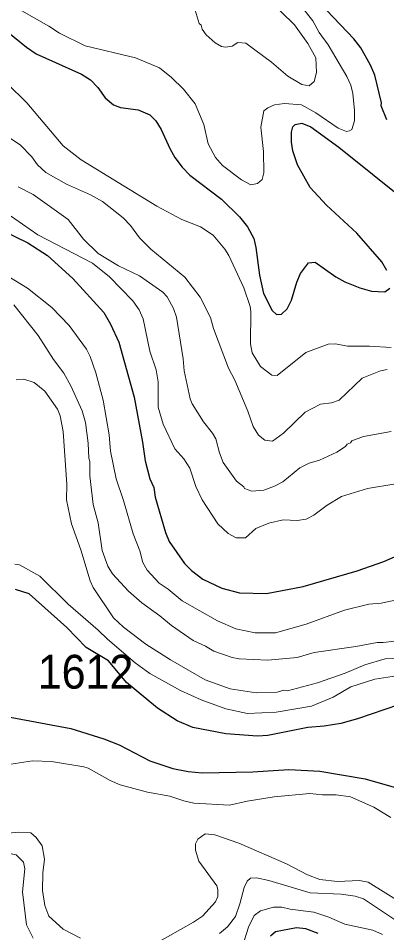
# Model space of a CAD drawing. Extents: x 598.3 to 623.2, y 6902.2 to 6930.1.
# Drawn here: x 609.437 to 610.308, y 6909.99 to 6912.154 of the extents above; entities that cross this region are included whole.
import ezdxf

# ---------------------------------------------------------------- set-up
doc = ezdxf.new("R2010")
doc.units = 0
doc.header["$LTSCALE"] = 0.032
doc.layers.add('1', color=7, linetype='Continuous', lineweight=25)
doc.layers.add('2', color=7, linetype='Continuous', lineweight=13)
doc.layers.add('21', color=7, linetype='Continuous')

msp = doc.modelspace()

# ---------------------------------------------------------------- linework, layer by layer
at = {"layer": '1'}
for points in [[(610.3083, 6911.9135), (610.2953, 6911.9472), (610.2959, 6911.9544), (610.2799, 6912.0198), (610.27, 6912.0431), (610.2468, 6912.0846), (610.2307, 6912.1057), (610.1669, 6912.1725)], [(609.4143, 6912.1198), (609.4561, 6912.0855), (609.4794, 6912.0703), (609.5868, 6912.0221), (609.6075, 6912.0085), (609.6255, 6911.9904), (609.6423, 6911.9657), (609.6625, 6911.9495), (609.6787, 6911.9432), (609.7202, 6911.9376), (609.748, 6911.9254)], [(609.748, 6911.9254), (609.762, 6911.9114), (609.7751, 6911.8913), (609.7954, 6911.8462), (609.8075, 6911.8249), (609.8244, 6911.8019), (609.8427, 6911.7825), (609.9175, 6911.726), (609.9599, 6911.6844), (609.9789, 6911.6604), (609.994, 6911.6333), (609.9991, 6911.6114), (610.0077, 6911.5465), (610.0171, 6911.5029), (610.0374, 6911.4622), (610.0478, 6911.4535), (610.0591, 6911.4537), (610.0725, 6911.4664), (610.0834, 6911.4874), (610.0961, 6911.5295), (610.1047, 6911.5499), (610.1235, 6911.5757), (610.1389, 6911.5769), (610.1882, 6911.5419), (610.2094, 6911.5303), (610.2451, 6911.5163), (610.2723, 6911.5086), (610.3039, 6911.5069), (610.3153, 6911.5156)], [(610.3089, 6911.5574), (610.2969, 6911.5781), (610.238, 6911.6459), (610.1659, 6911.7116), (610.1275, 6911.754), (610.097, 6911.8074), (610.0864, 6911.8404), (610.0832, 6911.8611), (610.0832, 6911.8844), (610.0864, 6911.8975), (610.0921, 6911.9026), (610.1074, 6911.9058), (610.1285, 6911.897), (610.1954, 6911.8495), (610.3543, 6911.7215)], [(609.2471, 6911.7258), (609.4597, 6911.6228), (609.506, 6911.5925), (609.5657, 6911.5386), (609.6395, 6911.4575), (609.6553, 6911.43), (609.675, 6911.3874), (609.7109, 6911.2572), (609.7308, 6911.1506), (609.7368, 6911.1067), (609.7483, 6911.0642), (609.7578, 6911.0435), (609.7611, 6911.0209), (609.7851, 6910.9373), (609.7941, 6910.9162), (609.83, 6910.8639), (609.8465, 6910.8474), (609.8735, 6910.8264), (609.9183, 6910.8057), (609.9604, 6910.7945), (610.0241, 6910.793), (610.1107, 6910.8091), (610.2383, 6910.8462), (610.3017, 6910.8682)], [(610.3017, 6910.8682), (610.4079, 6910.9148)], [(610.5967, 6910.6128), (610.5533, 6910.5921), (610.4914, 6910.5696), (610.3901, 6910.5409), (610.336, 6910.5291), (610.2389, 6910.4959), (610.2, 6910.4854), (610.1606, 6910.4788), (610.122, 6910.4756), (610.0273, 6910.4565), (610.003, 6910.4554), (609.928, 6910.461), (609.8497, 6910.4757), (609.8131, 6910.4916), (609.7666, 6910.521), (609.6932, 6910.5824), (609.6502, 6910.6335), (609.5975, 6910.6652), (609.5517, 6910.7123), (609.4631, 6910.7921), (609.4307, 6910.8026)], [(609.4178, 6910.4998), (609.5613, 6910.4729), (609.6393, 6910.449), (609.6755, 6910.4342), (609.7483, 6910.3969), (609.8024, 6910.3786), (609.839, 6910.3711), (609.8721, 6910.368), (609.9915, 6910.3705), (610.077, 6910.376), (610.1498, 6910.3719), (610.2573, 6910.3543), (610.3318, 6910.3326)], [(610.1463, 6909.9878), (610.1172, 6909.9988), (610.0948, 6910.0012), (610.0449, 6909.9921), (610.0331, 6909.9819)]]:
    msp.add_lwpolyline(points, dxfattribs=at)
at = {"layer": '2'}
for points in [[(609.4107, 6912.1916), (609.5094, 6912.1357), (609.5346, 6912.1187), (609.595, 6912.0893), (609.7143, 6912.0605), (609.7707, 6912.0371), (609.7995, 6912.014), (609.8277, 6911.9866), (609.8551, 6911.9519), (609.8761, 6911.903), (609.886, 6911.8573), (609.9031, 6911.8247), (609.9201, 6911.806), (609.9645, 6911.772), (609.9872, 6911.7603), (610.0029, 6911.7631), (610.0135, 6911.7726), (610.0176, 6911.7884)], [(609.855, 6912.1737), (609.8646, 6912.1418), (609.8694, 6912.1382), (609.8719, 6912.1281), (609.8811, 6912.1154), (609.9029, 6912.0965), (609.9175, 6912.0873), (609.9271, 6912.0856), (609.9429, 6912.0883), (609.9564, 6912.097), (609.9753, 6912.095), (610.036, 6912.0502), (610.0747, 6912.0173), (610.1075, 6911.9976), (610.1251, 6911.9943), (610.1366, 6912.0042), (610.1422, 6912.0262), (610.1406, 6912.0603), (610.1219, 6912.0949), (610.0902, 6912.1386), (610.0275, 6912.2012)], [(610.0176, 6911.7884), (610.0167, 6911.8388), (610.0104, 6911.8963), (610.0178, 6911.9349), (610.027, 6911.9426), (610.0433, 6911.9497), (610.0668, 6911.9529), (610.1071, 6911.9496), (610.1409, 6911.9301), (610.1935, 6911.8945), (610.2128, 6911.8866), (610.2206, 6911.8875), (610.2255, 6911.8913), (610.2321, 6911.9114), (610.2321, 6911.9362), (610.228, 6911.9764), (610.2233, 6911.9956), (610.2142, 6912.0162), (610.1696, 6912.0916), (610.1484, 6912.1209), (610.1333, 6912.148), (610.109, 6912.1787)], [(609.4111, 6912), (609.4572, 6911.954), (609.5431, 6911.8527), (609.5861, 6911.8195), (609.7643, 6911.7094), (609.8241, 6911.6776), (609.8681, 6911.6605), (609.8975, 6911.6408), (609.9255, 6911.6078), (609.9349, 6911.593), (609.9707, 6911.5164), (609.9851, 6911.4719), (609.9868, 6911.4605), (609.9861, 6911.3837), (609.9903, 6911.3622), (610.0099, 6911.3301), (610.0364, 6911.3094), (610.0492, 6911.3087), (610.1169, 6911.3635), (610.17, 6911.3829), (610.1875, 6911.3838), (610.2153, 6911.3782), (610.2672, 6911.3781), (610.3185, 6911.375)], [(609.3919, 6911.8873), (609.4412, 6911.8548), (609.4691, 6911.8263), (609.4825, 6911.8072), (609.5018, 6911.7894), (609.5513, 6911.7614), (609.6075, 6911.7366), (609.6363, 6911.7205), (609.6853, 6911.6821), (609.7023, 6911.6635), (609.7237, 6911.6346), (609.7504, 6911.608), (609.831, 6911.5414), (609.867, 6911.4939), (609.8919, 6911.446), (609.8987, 6911.42), (609.934, 6911.3261), (609.9495, 6911.2975), (609.9799, 6911.2244), (609.9924, 6911.1882), (610.0054, 6911.1678), (610.0203, 6911.1555), (610.0381, 6911.1534), (610.0642, 6911.1721), (610.1154, 6911.222), (610.152, 6911.2405), (610.1774, 6911.2439), (610.1955, 6911.2502), (610.25, 6911.3021), (610.2939, 6911.32), (610.3096, 6911.3231)], [(609.3371, 6911.7423), (609.4832, 6911.6418), (609.6122, 6911.5747), (609.6528, 6911.5422), (609.7077, 6911.4856), (609.7226, 6911.4638), (609.7322, 6911.4428), (609.7479, 6911.3666), (609.7627, 6911.3221), (609.7681, 6911.2938), (609.7675, 6911.2341), (609.78, 6911.1935), (609.807, 6911.1348), (609.8283, 6911.1116), (609.8424, 6911.0898), (609.8571, 6911.0461), (609.8722, 6911.0142), (609.9087, 6910.9575), (609.9332, 6910.9347), (609.9523, 6910.9249), (609.9745, 6910.9249), (609.9991, 6910.9467), (610.0296, 6910.9596), (610.0631, 6910.9669), (610.0967, 6910.9654), (610.1182, 6910.9689), (610.1361, 6910.9779), (610.1673, 6911.0017), (610.2013, 6911.022), (610.263, 6911.0414), (610.3299, 6911.0524)], [(609.6743, 6911.5681), (609.6258, 6911.5977), (609.5912, 6911.6313), (609.5548, 6911.6782), (609.4723, 6911.7374), (609.4366, 6911.7553)], [(610.319, 6911.1765), (610.2534, 6911.1645), (610.2261, 6911.1541), (610.2226, 6911.1496), (610.2144, 6911.1466), (610.2109, 6911.141), (610.1906, 6911.1275), (610.1496, 6911.1085), (610.1246, 6911.1011), (610.1029, 6911.0902), (610.0626, 6911.0572), (610.0433, 6911.0465), (610.018, 6911.0373), (609.9896, 6911.035), (609.9723, 6911.0416), (609.9704, 6911.0456), (609.953, 6911.0584), (609.9218, 6911.1027), (609.9128, 6911.1258), (609.904, 6911.1592), (609.8962, 6911.1723), (609.8747, 6911.1988), (609.8484, 6911.2414), (609.8434, 6911.2533), (609.8289, 6911.3194), (609.8273, 6911.3482), (609.8112, 6911.4468), (609.8037, 6911.467), (609.7888, 6911.495), (609.7786, 6911.5063), (609.7239, 6911.5444), (609.6743, 6911.5681)], [(609.3983, 6911.5522), (609.4588, 6911.5151), (609.5163, 6911.4698), (609.5572, 6911.4273), (609.5981, 6911.3712), (609.6067, 6911.3538), (609.6203, 6911.3153), (609.6378, 6911.2501), (609.6518, 6911.1683), (609.6549, 6911.1296), (609.6681, 6911.0639), (609.6858, 6911.0129), (609.7083, 6910.9341), (609.7241, 6910.894), (609.7319, 6910.8658), (609.7414, 6910.8482), (609.7699, 6910.8176), (609.7917, 6910.8034), (609.8246, 6910.7756), (609.9083, 6910.7281), (609.9515, 6910.7089), (609.9969, 6910.6999)], [(609.4262, 6911.4758), (609.4841, 6911.4031), (609.5202, 6911.3463), (609.5447, 6911.3145), (609.5613, 6911.2846), (609.5878, 6911.225), (609.5959, 6911.1971), (609.6024, 6911.1489), (609.604, 6911.1133), (609.6063, 6911.1054), (609.6064, 6911.0712), (609.6144, 6911.0037), (609.6257, 6910.9603), (609.6355, 6910.8949), (609.6486, 6910.8575), (609.6595, 6910.8391), (609.6976, 6910.7979), (609.7291, 6910.7706), (609.7721, 6910.7396), (609.799, 6910.717), (609.8503, 6910.6819), (609.8795, 6910.6681), (609.8992, 6910.6559), (609.9425, 6910.6411), (609.9592, 6910.6384), (610.0274, 6910.6351), (610.0962, 6910.6412), (610.1369, 6910.6529), (610.2355, 6910.6671), (610.2855, 6910.6771), (610.2997, 6910.6767), (610.3828, 6910.6865)], [(610.3292, 6910.6399), (610.3048, 6910.6383), (610.2564, 6910.6237), (610.2097, 6910.6044), (610.145, 6910.5817), (610.074, 6910.5623), (610.0647, 6910.5637), (610.0491, 6910.559), (609.9997, 6910.5574), (609.9383, 6910.5668), (609.8787, 6910.5884), (609.797, 6910.6358), (609.7388, 6910.6728), (609.6855, 6910.7129), (609.6624, 6910.7352), (609.6138, 6910.8073), (609.6067, 6910.8229), (609.5853, 6910.8965), (609.5626, 6910.958), (609.5514, 6911.0145), (609.5521, 6911.0509), (609.5433, 6911.1761), (609.536, 6911.2136), (609.5298, 6911.2292), (609.4999, 6911.2717), (609.4746, 6911.2922), (609.4501, 6911.3004), (609.4318, 6911.2987)], [(610.3517, 6910.601), (610.2805, 6910.5897), (610.2235, 6910.5717), (610.182, 6910.5476), (610.1304, 6910.5258), (610.0465, 6910.5121), (609.9789, 6910.5088), (609.9276, 6910.5197), (609.8698, 6910.541), (609.821, 6910.563), (609.7478, 6910.6036), (609.7135, 6910.6289), (609.6476, 6910.6845), (609.6263, 6910.7059), (609.5546, 6910.7678), (609.4879, 6910.8336), (609.4402, 6910.8609), (609.4288, 6910.8625)], [(609.9969, 6910.6999), (610.045, 6910.6996), (610.1182, 6910.72), (610.2084, 6910.7534), (610.2664, 6910.7679), (610.2955, 6910.7695), (610.3546, 6910.7823)], [(609.4195, 6910.3891), (609.4706, 6910.397), (609.5155, 6910.3954), (609.5924, 6910.3826), (609.6026, 6910.3791), (609.6541, 6910.3501), (609.6778, 6910.3401), (609.7426, 6910.3224), (609.7956, 6910.3127), (609.8284, 6910.3017), (609.8519, 6910.2967), (609.9364, 6910.2919), (609.9782, 6910.3016), (610.0425, 6910.3112), (610.1267, 6910.3193), (610.1567, 6910.3162), (610.189, 6910.3161), (610.2224, 6910.3112), (610.2777, 6910.2868), (610.3182, 6910.2626)], [(609.3972, 6910.2238), (609.4376, 6910.228), (609.4665, 6910.2261), (609.4794, 6910.2156), (609.4938, 6910.1954), (609.4987, 6910.1637), (609.4947, 6910.1313), (609.4939, 6910.0901), (609.4996, 6910.0544), (609.5089, 6910.029), (609.5429, 6909.9985), (609.5845, 6909.9769)], [(609.7588, 6909.9631), (609.8514, 6910.0149), (609.8725, 6910.0294), (609.903, 6910.063), (609.9093, 6910.0756), (609.9093, 6910.092), (609.9068, 6910.1011), (609.864, 6910.1596), (609.8558, 6910.1853), (609.8558, 6910.2002), (609.8613, 6910.2116), (609.8792, 6910.2239), (609.9021, 6910.2214), (609.9583, 6910.202), (610.071, 6910.153), (610.121, 6910.1265), (610.1498, 6910.1162), (610.1923, 6910.1114), (610.2437, 6910.1137), (610.2642, 6910.1097), (610.354, 6910.0536)], [(609.4725, 6909.9767), (609.4564, 6910.0086), (609.447, 6910.0868), (609.4525, 6910.1408), (609.4492, 6910.1568), (609.4322, 6910.1744), (609.4129, 6910.1785), (609.3468, 6910.1736), (609.2354, 6910.1519), (609.1998, 6910.1486), (609.1404, 6910.1486), (609.0341, 6910.1598), (608.9962, 6910.1489), (608.9565, 6910.1293), (608.7444, 6909.9609)], [(610.4388, 6909.9778), (610.3816, 6909.9921), (610.3361, 6910.0149), (610.2534, 6910.0699), (610.2335, 6910.0766), (610.2003, 6910.0813), (610.1272, 6910.0846), (610.0295, 6910.1138), (610.0006, 6910.1194), (609.9865, 6910.1187), (609.9786, 6910.1119), (609.9709, 6910.0973), (609.9611, 6910.0585), (609.9503, 6910.0285), (609.9316, 6910.0042), (609.9128, 6909.9878)], [(610.2986, 6909.9857), (610.2756, 6909.9956), (610.2092, 6910.0102), (610.1712, 6910.0264), (610.1356, 6910.0383), (610.0797, 6910.0458), (610.0605, 6910.0506), (610.0409, 6910.0506), (610.0097, 6910.0414), (609.9945, 6910.0307), (609.9812, 6910.0029), (609.9682, 6909.9607)]]:
    msp.add_lwpolyline(points, dxfattribs=at)

# ---------------------------------------------------------------- texts
at = {"layer": '21', "width": 0.95}
msp.add_text('1612', height=0.08, dxfattribs=at).set_placement((609.483, 6910.5676))

doc.saveas('drawing.dxf')
